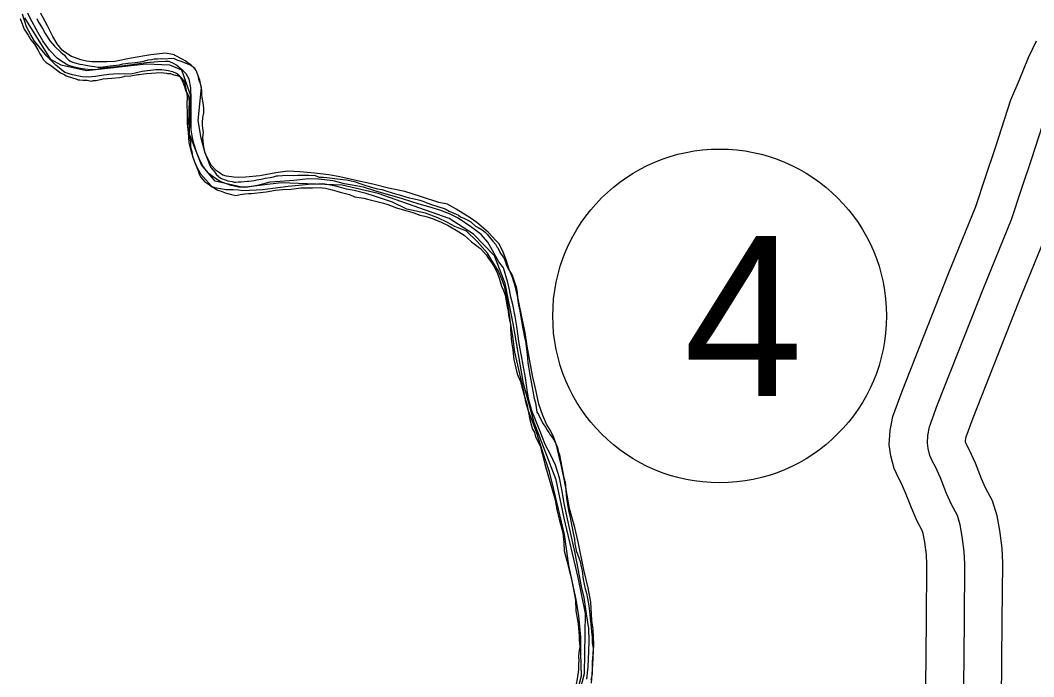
# Model space of a CAD drawing. Extents: x 31699 to 244310, y -8841 to 11474.
# Drawn here: x 97573.9 to 97841.2, y 1828.9 to 2002 of the extents above; entities that cross this region are included whole.
import ezdxf

# ---------------------------------------------------------------- set-up
doc = ezdxf.new("R2010")
doc.units = 0
for name, color, linetype in [('B_Logo', 7, 'Continuous'), ('R_Border Notes', 7, 'Continuous'), ('R_Draft', 7, 'Continuous'), ('R_Logo', 7, 'Continuous'), ('R_XS_EARTHWORK_STAGE2', 7, 'Continuous')]:
    doc.layers.add(name, color=color, linetype=linetype)

msp = doc.modelspace()

# ---------------------------------------------------------------- linework, layer by layer
at = {"layer": 'B_Logo'}
msp.add_lwpolyline([(97822.39, 1791.18), (97822.88, 1843.66), (97823, 1858.69), (97822.86, 1861.9), (97822.33, 1865.9), (97821.79, 1868.97), (97821.06, 1871.38), (97819.46, 1874.31), (97818.19, 1877.25), (97816.59, 1881.32), (97815.26, 1884.26), (97814.52, 1885.66), (97813.79, 1887.2), (97813.32, 1889.07), (97813.12, 1890.47), (97813.25, 1892.47), (97813.71, 1894.81), (97815.84, 1900.69), (97828, 1931.48), (97835.31, 1949.45), (97837.96, 1957.47), (97840.62, 1965.29), (97844.54, 1977.51)], dxfattribs=at)
at = {"layer": 'R_Border Notes'}
msp.add_circle((97758.35, 1924.02), 44, dxfattribs=at)
at = {"layer": 'R_Draft'}
for points in [[(97573.92, 2002.47), (97574.52, 2000.73), (97574.98, 1999.6), (97576.04, 1998.06), (97576.71, 1996.85), (97577.7, 1995.65), (97578.56, 1994.18), (97579.09, 1993.11), (97579.63, 1992.31), (97580.09, 1991.57), (97580.75, 1990.84), (97581.88, 1990.1), (97583.35, 1988.96), (97584.14, 1988.42), (97584.54, 1988.16), (97585.54, 1987.69), (97585.67, 1987.55), (97586.01, 1987.35), (97588.8, 1986.41), (97589.2, 1986.28), (97589.66, 1986.28), (97590.4, 1986.14), (97590.93, 1986.14), (97591.6, 1986.14), (97592.59, 1985.94), (97593.13, 1986.07), (97593.93, 1986.13), (97595.79, 1986.53), (97598.05, 1986.73), (97600.12, 1986.92), (97601.32, 1987.19), (97601.45, 1987.25), (97603.05, 1987.32), (97603.51, 1987.38), (97604.91, 1987.71), (97605.31, 1987.71), (97606.45, 1987.85), (97607.18, 1987.91)], [(97721.21, 1844.98), (97720.47, 1849.26), (97718.54, 1858.27), (97717.4, 1866.42), (97714.66, 1878.24), (97713.45, 1882.91), (97711.65, 1888.38), (97710.12, 1893.12), (97708.92, 1896.46), (97707.78, 1899.47), (97707.25, 1901.4), (97706.71, 1904.27), (97705.64, 1908.75), (97704.37, 1914.49), (97703.77, 1918.56), (97703.23, 1922.37), (97702.77, 1925.64), (97702.16, 1929.38), (97701.69, 1931.52), (97701.09, 1933.32), (97700.03, 1935.85), (97698.03, 1939.12), (97697.09, 1940.53), (97694.43, 1943.66), (97691.56, 1946.33), (97688.56, 1947.6), (97686.57, 1948.67), (97684.04, 1949.87), (97680.77, 1951.13), (97675.84, 1952.2), (97672.11, 1954.06), (97667.59, 1955.53), (97665.12, 1956.33), (97661.99, 1957.06), (97659.93, 1957.46), (97657.46, 1958.12), (97655.27, 1958.59), (97653.73, 1958.86), (97652.27, 1958.79), (97649.94, 1958.65), (97647.34, 1958.38), (97644.61, 1958.18), (97640.55, 1957.58), (97637.89, 1957.24), (97632.63, 1957.04), (97631.43, 1957.17), (97630.03, 1957.23), (97628.23, 1957.3), (97627.7, 1957.37), (97625.24, 1957.83), (97624.44, 1958.16), (97622.84, 1959.9), (97621.51, 1961.43), (97620.44, 1963.3), (97619.71, 1965.24), (97619.04, 1967.24), (97618.5, 1969.71), (97618.3, 1972.38), (97618.03, 1974.72), (97618.03, 1977.52), (97617.96, 1979.73), (97618.03, 1981.93), (97617.36, 1985.74), (97616.49, 1986.74), (97615.89, 1987.34), (97615.09, 1987.94), (97614.16, 1988.34), (97612.96, 1988.67), (97611.23, 1988.94), (97609.7, 1988.94), (97606.04, 1988.47), (97603.11, 1987.8), (97599.78, 1987.86), (97597.25, 1987.66), (97595.32, 1987.39), (97593.72, 1987.19), (97591.79, 1986.99), (97590.26, 1987.05), (97587.73, 1987.58), (97585.66, 1988.18), (97583.33, 1990.18), (97580.93, 1992.52), (97577.67, 1996.46), (97576.67, 1998.13), (97575.53, 2000.2), (97574.53, 2003.6)], [(97578.25, 2002.46), (97578.71, 2001.46), (97579.71, 1999.99), (97580.5, 1998.52), (97581.83, 1996.44), (97582.96, 1995.17), (97584.62, 1993.57), (97585.02, 1993.23), (97585.55, 1992.76), (97585.95, 1992.29), (97586.75, 1991.42), (97587.15, 1991.22), (97587.68, 1990.96), (97588.28, 1990.75), (97589.67, 1990.42), (97590.41, 1990.28), (97591.2, 1990.15), (97591.74, 1990.08), (97592.2, 1989.94), (97593.53, 1989.81), (97594.47, 1989.61), (97595.13, 1989.6), (97596.4, 1989.8), (97597.66, 1989.93), (97600.06, 1990.26), (97600.93, 1990.46), (97601.79, 1990.59), (97602.39, 1990.66)], [(97724.55, 1827.22), (97724.88, 1832.17), (97725.15, 1837.44), (97725.01, 1841.38), (97724.67, 1843.72), (97724.4, 1848.59), (97723.67, 1852.33), (97722.53, 1857.07), (97721.06, 1864.48), (97720.13, 1868.29), (97718.72, 1873.3), (97717.85, 1878.3), (97717.18, 1881.91), (97716.52, 1884.78), (97716.18, 1886.18), (97715.31, 1889.92), (97714.58, 1892.26), (97713.58, 1894.06), (97712.71, 1895.46), (97711.71, 1897.8), (97710.64, 1900.74), (97709.91, 1904.54), (97709.04, 1908.35), (97708.3, 1912.22), (97707.63, 1916.03), (97707.03, 1919.7), (97706.23, 1923.37), (97705.29, 1928.11), (97704.49, 1931.65), (97703.76, 1934.12), (97702.82, 1936.26), (97702.09, 1938.79), (97701.29, 1940.86), (97700.22, 1943), (97699.35, 1943.87), (97697.29, 1946.07), (97694.29, 1948.67), (97692.56, 1949.87), (97688.83, 1952.14), (97686.56, 1953.47), (97684.3, 1953.94), (97679.44, 1955.54), (97675.31, 1956.87), (97671.05, 1957.73), (97666.85, 1958.73), (97662.06, 1959.86), (97658.19, 1960.73), (97655.33, 1961.26), (97651.47, 1961.66), (97647.67, 1961.99), (97644.48, 1962.19), (97641.28, 1961.72), (97637.09, 1960.98), (97633.29, 1960.64), (97631.56, 1960.51), (97630.23, 1960.57), (97628.3, 1960.91), (97627.3, 1961.17), (97625.57, 1962.37), (97624.3, 1963.77), (97622.7, 1966.91), (97621.63, 1970.85), (97620.83, 1975.59), (97621.69, 1984.21), (97621.29, 1986.21), (97620.35, 1988.75), (97619.08, 1990.08), (97617.42, 1991.28), (97616.75, 1991.61), (97614.62, 1992.81), (97614.55, 1992.88), (97612.22, 1993.28), (97608.36, 1992.88), (97603.17, 1991.94), (97598.84, 1991.13), (97596.78, 1991), (97594.45, 1991), (97592.78, 1990.99), (97591.39, 1991.19), (97589.92, 1991.53), (97588.19, 1992.13), (97587.46, 1992.46), (97585.66, 1993.59), (97584.99, 1994.13), (97583.66, 1995.73), (97582.53, 1997.66), (97581.06, 2000.47), (97579.19, 2004.14)], [(97602.39, 1990.66), (97604.25, 1990.85), (97605.59, 1991.05), (97606.79, 1991.32), (97607.65, 1991.52), (97608.52, 1991.65), (97609.25, 1991.78), (97610.12, 1991.84), (97610.78, 1991.91), (97611.45, 1991.84), (97614.31, 1991.97), (97615.24, 1991.57), (97616.5, 1991.1), (97617.57, 1990.69), (97618.9, 1990.16), (97619.76, 1989.49), (97620.23, 1988.75), (97620.43, 1988.42), (97620.76, 1987.42), (97620.96, 1986.48), (97621.09, 1986.01), (97621.35, 1985.34), (97621.55, 1984.41), (97621.68, 1983.67), (97621.68, 1982.67), (97621.75, 1982.34), (97621.81, 1981.6), (97622.07, 1980.2), (97622.27, 1978.93), (97622.27, 1978.33), (97622.2, 1977.6), (97622, 1976.33), (97621.86, 1975.06), (97621.93, 1974.12), (97621.99, 1973.66), (97622.12, 1972.39), (97621.99, 1971.05), (97622.18, 1969.18), (97622.31, 1968.18), (97622.58, 1967.11), (97623.04, 1965.97), (97623.57, 1964.64), (97623.9, 1963.7), (97624.3, 1963.1), (97624.83, 1962.43), (97625.23, 1961.96), (97625.43, 1961.7), (97625.69, 1961.23), (97625.89, 1961.03), (97626.23, 1960.69), (97626.56, 1960.56), (97627.02, 1960.29), (97627.96, 1959.95), (97628.62, 1959.62), (97629.82, 1959.48), (97630.35, 1959.28), (97630.68, 1959.28), (97631.42, 1959.35), (97632.15, 1959.34), (97633.81, 1959.54), (97634.15, 1959.54), (97634.88, 1959.61), (97635.61, 1959.74), (97636.34, 1959.87), (97637.41, 1960.07), (97638.54, 1960.33), (97639.81, 1960.53), (97640.74, 1960.73), (97641.47, 1960.93), (97641.54, 1960.93), (97641.87, 1960.99), (97643.07, 1961.06), (97644.34, 1961.12), (97646, 1961.05), (97647.13, 1961.18), (97648.4, 1961.18), (97650.13, 1961.11), (97651.73, 1961.04), (97652.72, 1960.64), (97653.85, 1960.64), (97654.72, 1960.5), (97658.98, 1960.02), (97659.98, 1959.89), (97660.84, 1959.69), (97662.31, 1959.35), (97663.5, 1958.95), (97664.3, 1958.68), (97666.43, 1957.94), (97668.16, 1957.53), (97669.29, 1957.33), (97670.56, 1956.93), (97672.89, 1956.19), (97673.95, 1955.92), (97674.75, 1955.72), (97676.48, 1955.18), (97677.48, 1954.98), (97679.27, 1954.57), (97680.34, 1954.17), (97681.14, 1953.84), (97682.4, 1953.37), (97685.93, 1952.22)], [(97607.18, 1987.91), (97611.11, 1988.24), (97612.5, 1988.03), (97612.77, 1987.97), (97613.5, 1987.9), (97614.37, 1987.63), (97614.9, 1987.49), (97615.79, 1987.21)], [(97615.79, 1987.21), (97616.1, 1986.95), (97616.45, 1986.44), (97616.75, 1985.66), (97617.24, 1984.52), (97617.62, 1983.29), (97618.15, 1982.37), (97618.39, 1981.59)], [(97618.39, 1981.59), (97618.41, 1981.28), (97618.48, 1980.34), (97618.34, 1978.54), (97618.41, 1977.74), (97618.34, 1976.87), (97618.27, 1975.8), (97618.13, 1974), (97618.33, 1972.66), (97618.66, 1970.92), (97618.79, 1969.92), (97618.85, 1968.65), (97619.12, 1967.38), (97619.38, 1966.05), (97620.31, 1963.64), (97620.84, 1962.31), (97621.1, 1961.44), (97621.57, 1960.57), (97622.5, 1959.5), (97623.83, 1958.63), (97624.49, 1958.09), (97625.15, 1957.69), (97626.02, 1957.22), (97627.15, 1956.82), (97627.95, 1956.48), (97629.61, 1956.08), (97630.81, 1955.81), (97631.88, 1956.07), (97633.14, 1956.2), (97634.14, 1956.27), (97634.87, 1956.33), (97635.67, 1956.4), (97637.2, 1956.6), (97638.8, 1956.73), (97641.26, 1957.19), (97643.2, 1957.32), (97645.33, 1957.45), (97646.66, 1957.65), (97647.92, 1957.84), (97649.25, 1957.77), (97650.99, 1957.77), (97653.12, 1957.9), (97653.52, 1957.83), (97654.38, 1957.7), (97656.18, 1957.29), (97657.44, 1956.96), (97658.31, 1956.69), (97659.3, 1956.42), (97660.77, 1956.01), (97662.1, 1955.41), (97664.49, 1955.07), (97665.49, 1954.8), (97669.75, 1953.79), (97670.82, 1953.39), (97673.14, 1952.52), (97675.21, 1951.91), (97676.6, 1951.57), (97677.73, 1951.24), (97679.26, 1950.63), (97680.6, 1950.3), (97682.66, 1949.69), (97684.92, 1948.75), (97686.72, 1947.88), (97688.91, 1946.61), (97690.97, 1945.33), (97692.9, 1943.59), (97693.63, 1943.06), (97694.23, 1942.59), (97694.76, 1942.19), (97695.29, 1941.79), (97696.82, 1940.11), (97697.41, 1939.18), (97698.15, 1938.11), (97699.07, 1936.7), (97699.74, 1935.23), (97700.27, 1933.7), (97700.86, 1931.89), (97701.39, 1930.69), (97701.79, 1929.49), (97702.31, 1926.35), (97702.58, 1925.28), (97702.71, 1924.21), (97702.97, 1922.94), (97703.17, 1921.8), (97703.17, 1920.53), (97703.3, 1919.2)], [(97685.93, 1952.22), (97685.99, 1952.22), (97686.99, 1951.69), (97689.45, 1950.55), (97690.05, 1950.14), (97691.11, 1949.67), (97691.98, 1949.27), (97692.78, 1948.8), (97693.97, 1947.73), (97694.64, 1947.33), (97695.7, 1946.73), (97696.5, 1946.12), (97697.16, 1945.46), (97697.56, 1944.92), (97698.56, 1943.78), (97699.22, 1942.91), (97699.62, 1942.24), (97699.75, 1942.04), (97700.68, 1940.44), (97701.01, 1939.97), (97701.34, 1939.44), (97701.67, 1938.7), (97702.14, 1937.3), (97702.73, 1936.16), (97703.6, 1934.76), (97703.93, 1933.96), (97704.26, 1932.89), (97704.66, 1931.68), (97704.92, 1930.21), (97705.05, 1928.68), (97705.31, 1926.87), (97705.58, 1925.87), (97706.17, 1922.13), (97706.89, 1918.46), (97707.15, 1917.45), (97707.55, 1913.85), (97707.81, 1911.78), (97708.2, 1909.04), (97709.45, 1902.22), (97709.78, 1901.15), (97709.98, 1899.88), (97710.18, 1898.68), (97710.58, 1898.01), (97710.91, 1897.28), (97711.83, 1895.61), (97712.43, 1894.67), (97712.83, 1893.93), (97713.29, 1893.33), (97713.69, 1892.66), (97714.09, 1892.13), (97714.82, 1891.13), (97715.35, 1889.99), (97715.55, 1889.39), (97715.81, 1888.39), (97716.14, 1887.45), (97717.26, 1881.37), (97717.59, 1880.17), (97717.66, 1879.23), (97717.79, 1878.16), (97717.85, 1876.83), (97717.98, 1875.96), (97718.51, 1872.69), (97718.97, 1870.88), (97719.76, 1866.74), (97720.09, 1865.2), (97720.16, 1863.93), (97720.55, 1862.2), (97721.61, 1859.26), (97721.87, 1857.92), (97722.07, 1856.79), (97722.33, 1854.58), (97722.93, 1852.11), (97723.26, 1850.97), (97723.52, 1849.5), (97723.85, 1847.57), (97724.04, 1846.1), (97724.11, 1845.43), (97724.24, 1844.23), (97724.37, 1842.89), (97724.5, 1841.69), (97724.63, 1839.95), (97724.7, 1839.48), (97724.7, 1839.22), (97724.76, 1837.88), (97724.96, 1836.41), (97724.89, 1834.81), (97724.75, 1832.81), (97724.75, 1831.27), (97724.74, 1829.67), (97724.34, 1828)], [(97703.3, 1919.2), (97703.43, 1917.19), (97703.82, 1915.12), (97704.08, 1912.52), (97704.61, 1910.25), (97704.94, 1908.78), (97705.8, 1906.77), (97706.4, 1904.7), (97706.86, 1902.76), (97707.52, 1900.82), (97708.31, 1896.68), (97708.77, 1895.08), (97709.04, 1894.14), (97709.5, 1893.27), (97709.83, 1892.14), (97711.02, 1889.8), (97711.29, 1888.73), (97711.55, 1887.73), (97712.21, 1884.92), (97714.99, 1875.57), (97715.18, 1874.36), (97715.51, 1872.56), (97716.04, 1870.42), (97716.57, 1868.48), (97716.97, 1866.81), (97717.23, 1864.27), (97717.36, 1862.07), (97718.02, 1859.46), (97718.68, 1856.99), (97719.2, 1855.05), (97719.53, 1853.18), (97719.86, 1851.45), (97720.32, 1849.11), (97720.45, 1846.3), (97721.04, 1842.83), (97721.17, 1841.63), (97721.24, 1840.76), (97721.3, 1839.49), (97721.3, 1838.56), (97721.5, 1836.82), (97721.29, 1835.88), (97721.09, 1834.35), (97721.22, 1833.01), (97721.17, 1832.35)], [(97720.76, 1824.75), (97721.89, 1829.16), (97721.75, 1835.03), (97721.75, 1839.31), (97721.21, 1844.98)], [(97721.17, 1832.35), (97721.1, 1830.69), (97720.88, 1828.84), (97720.45, 1826.38), (97720.08, 1824.28), (97719.76, 1822.29), (97719.33, 1820.53)]]:
    msp.add_lwpolyline(points, dxfattribs=at)
at = {"layer": 'R_Logo'}
for points in [[(97719.93, 1818.92), (97722.75, 1829.8), (97722.98, 1845.56), (97721.07, 1855.05), (97717.37, 1870.75), (97715.26, 1880.84), (97709.44, 1895.95), (97706.6, 1906.17), (97703.9, 1922.07), (97701.79, 1932.56), (97698.95, 1939.91), (97693.43, 1945.6), (97687.05, 1949.75), (97668.29, 1956.27), (97658.78, 1958.49), (97642.73, 1959.12), (97632.74, 1957.87), (97625.29, 1959.56), (97621.71, 1963.84), (97618.59, 1971.99), (97618.82, 1982.28), (97616.5, 1988.83), (97613.37, 1990.17), (97607.12, 1990.38), (97591.4, 1988.61), (97584.68, 1990.16), (97582.02, 1991.63), (97575.12, 2002.6)], [(97674.71, 1954.87), (97672.58, 1955.47), (97667.92, 1956.86), (97664.45, 1957.93), (97659.46, 1958.86), (97656.46, 1959.66), (97652.53, 1960.12), (97649.94, 1960.19), (97646.08, 1959.72), (97642.41, 1959.51), (97639.75, 1959.31), (97636.49, 1958.44), (97633.96, 1957.97), (97631.56, 1957.97), (97629.5, 1958.44), (97626.63, 1959.5), (97625.1, 1960.44), (97623.7, 1961.5), (97622.97, 1962.37), (97622.04, 1963.64), (97621.1, 1965.57), (97620.44, 1967.04), (97619.63, 1969.71), (97619.23, 1971.52), (97619.03, 1973.05), (97619.03, 1974.92), (97619.03, 1978.26), (97619.03, 1981.07), (97618.89, 1984.2), (97618.49, 1986.47), (97617.69, 1987.88), (97616.89, 1988.68), (97615.82, 1989.54), (97615.16, 1990.14), (97614.49, 1990.48), (97613.22, 1991.08), (97612.23, 1991.08), (97610.16, 1991.01), (97607.23, 1990.74), (97604.64, 1990.4), (97599.38, 1989.73), (97595.78, 1989.39), (97593.72, 1988.92), (97592.59, 1988.92), (97590.99, 1989.12), (97589.79, 1989.26), (97588.13, 1989.59), (97586.46, 1990.12), (97584.86, 1991.12), (97583.66, 1991.99), (97581.66, 1994.06), (97579.86, 1996.53), (97578.2, 1999.46), (97577.06, 2001.53), (97575.66, 2004.27)], [(97723.36, 1828.22), (97723.69, 1831.5), (97723.82, 1835.57), (97723.95, 1838.38), (97723.81, 1841.65), (97723.21, 1845.45), (97722.6, 1849.79), (97721.94, 1852.66), (97721.07, 1857.34), (97720.26, 1861.48), (97719.06, 1866.89), (97718.06, 1871.36), (97717.32, 1874.56), (97716.79, 1877.84), (97716.12, 1881.38), (97715.05, 1884.71), (97713.85, 1887.32), (97712.38, 1890.12), (97711.85, 1891.52), (97711.05, 1893.59), (97709.65, 1897.06), (97708.85, 1899), (97708.11, 1901.54), (97707.71, 1903.81), (97707.17, 1907.68), (97706.57, 1911.02), (97706.1, 1913.49), (97705.44, 1916.76), (97704.9, 1921.23), (97704.43, 1923.9), (97703.83, 1927.04), (97703.29, 1928.98), (97702.89, 1930.92), (97702.49, 1932.85), (97701.36, 1936.72), (97700.16, 1938.26), (97697.22, 1943.47), (97695.42, 1945.47), (97693.03, 1947.33), (97689.43, 1949.8), (97687.1, 1950.94), (97684.57, 1951.94), (97681.64, 1952.8), (97679.11, 1953.47), (97674.71, 1954.87)]]:
    msp.add_lwpolyline(points, dxfattribs=at)
at = {"layer": 'R_XS_EARTHWORK_STAGE2'}
for points in [[(97812.39, 1791.16), (97812.88, 1843.75), (97813, 1858.52), (97812.89, 1861.02), (97812.44, 1864.38), (97812.05, 1866.64), (97811.79, 1867.48), (97810.46, 1869.93), (97808.94, 1873.44), (97807.38, 1877.42), (97806.27, 1879.87), (97805.58, 1881.19), (97804.33, 1883.79), (97803.49, 1887.14), (97803.07, 1890.08), (97803.31, 1893.78), (97804.05, 1897.5), (97806.49, 1904.23), (97818.72, 1935.2), (97825.92, 1952.91), (97828.48, 1960.65), (97831.12, 1968.42), (97835.15, 1980.98), (97837.3, 1986.09), (97839.78, 1992.12), (97841.89, 1996.54)], [(97833.4, 1669.73), (97833.18, 1722.94), (97832.39, 1791.19), (97832.88, 1843.58), (97833, 1858.86), (97832.84, 1862.77), (97832.21, 1867.42), (97831.54, 1871.3), (97830.33, 1875.27), (97828.46, 1878.7), (97827.44, 1881.06), (97825.8, 1885.22), (97824.24, 1888.65), (97823.47, 1890.14), (97823.24, 1890.6), (97823.17, 1890.9), (97823.19, 1891.17), (97823.38, 1892.12), (97825.19, 1897.15), (97837.28, 1927.76), (97844.69, 1945.99)]]:
    msp.add_lwpolyline(points, dxfattribs=at)

# ---------------------------------------------------------------- texts
at = {"layer": 'R_Border Notes'}
msp.add_text('4', height=42.24, dxfattribs=at).set_placement((97748.9, 1902.9))

doc.saveas('drawing.dxf')
